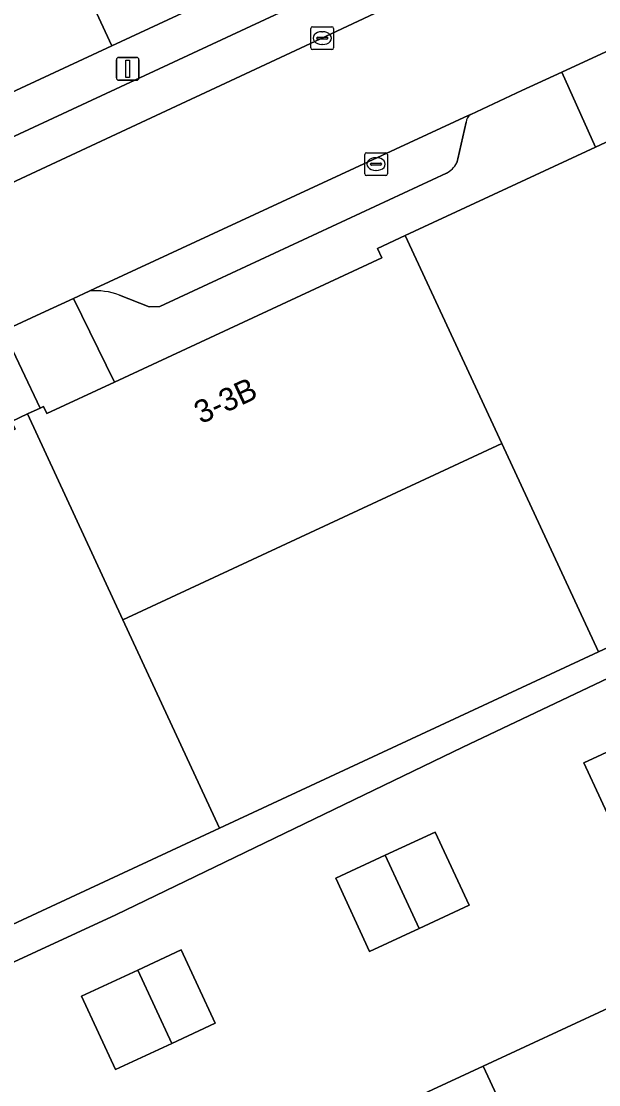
# Model space of a CAD drawing. Extents: x 160030 to 160839, y 385325 to 386450.
# Drawn here: x 160520.13 to 160545.46, y 386196.78 to 386243.42 of the extents above; entities that cross this region are included whole.
import ezdxf

# ---------------------------------------------------------------- set-up
doc = ezdxf.new("R2010")
doc.units = 0
for name, color, linetype in [('IMGEO_Erf', 7, 'Continuous'), ('IMGEO_Kolk', 7, 'Continuous'), ('IMGEO_Lichtmast', 7, 'Continuous'), ('IMGEO_Pand', 7, 'Continuous'), ('IMGEO_Pand_nummerreeks', 7, 'Continuous'), ('IMGEO_Parkeervlak_open', 7, 'Continuous'), ('IMGEO_Rijbaan_lokaal_open', 7, 'Continuous'), ('IMGEO_Voetpad_open', 7, 'Continuous')]:
    doc.layers.add(name, color=color, linetype=linetype)

msp = doc.modelspace()

# ---------------------------------------------------------------- linework, layer by layer
at = {"layer": 'IMGEO_Erf'}
msp.add_lwpolyline([(160534.97, 386195.076), (160540.396, 386197.596), (160545.874, 386200.139), (160551.279, 386202.65), (160556.677, 386205.156), (160562.185, 386207.714), (160567.616, 386210.237), (160573.023, 386212.748), (160574.096, 386213.246), (160578.63, 386215.352), (160573.168, 386227.117), (160569.736, 386225.578), (160571.251, 386222.3), (160569.06, 386221.288), (160566.882, 386220.281), (160565.344, 386223.609), (160556.286, 386219.548), (160539.508, 386211.579), (160524.281, 386204.228), (160501.845, 386193.863)], dxfattribs=at)
for points in [[(160544.809, 386210.896), (160546.984, 386211.901), (160549.178, 386212.915), (160550.664, 386209.699), (160548.476, 386208.688), (160546.295, 386207.68)], [(160537.59, 386203.632), (160535.412, 386202.626), (160533.926, 386205.842), (160536.097, 386206.845), (160538.295, 386207.861), (160539.781, 386204.645)], [(160525.242, 386201.803), (160527.152, 386202.686), (160528.638, 386199.47), (160526.736, 386198.591), (160524.265, 386197.449), (160522.779, 386200.665)]]:
    msp.add_lwpolyline(points, close=True, dxfattribs=at)
at = {"layer": 'IMGEO_Kolk'}
for p, q in [((160532.834, 386242.256), (160532.834, 386243.108)), ((160532.909, 386243.182), (160533.761, 386243.182)), ((160533.835, 386243.108), (160533.835, 386242.256)), ((160533.093, 386242.676), (160533.093, 386242.688)), ((160533.531, 386242.639), (160533.133, 386242.639)), ((160533.136, 386242.725), (160533.534, 386242.725)), ((160533.322, 386242.962), (160533.347, 386242.962)), ((160533.577, 386242.688), (160533.577, 386242.676)), ((160533.761, 386242.182), (160532.909, 386242.182)), ((160533.345, 386242.402), (160533.32, 386242.402)), ((160535.197, 386236.73), (160535.197, 386237.582)), ((160535.272, 386237.656), (160536.124, 386237.656)), ((160536.198, 386237.582), (160536.198, 386236.73)), ((160535.456, 386237.15), (160535.456, 386237.162)), ((160535.894, 386237.113), (160535.496, 386237.113)), ((160535.499, 386237.199), (160535.897, 386237.199)), ((160535.685, 386237.436), (160535.71, 386237.436)), ((160535.94, 386237.162), (160535.94, 386237.15)), ((160536.124, 386236.656), (160535.272, 386236.656)), ((160535.708, 386236.876), (160535.683, 386236.876))]:
    msp.add_line(p, q, dxfattribs=at)
for points in [[(160532.834, 386242.256), (160532.834, 386243.108)], [(160532.909, 386243.182), (160533.761, 386243.182)], [(160533.835, 386243.108), (160533.835, 386242.256)], [(160533.761, 386242.182), (160532.909, 386242.182)], [(160535.197, 386236.73), (160535.197, 386237.582)], [(160535.272, 386237.656), (160536.124, 386237.656)], [(160536.198, 386237.582), (160536.198, 386236.73)], [(160536.124, 386236.656), (160535.272, 386236.656)]]:
    msp.add_lwpolyline(points, dxfattribs=at)
for centre, radius, start, end in [((160532.911, 386243.106), 0.0765, 91.552, 178.448), ((160532.911, 386243.106), 0.0765, 91.552, 178.448), ((160533.759, 386243.106), 0.0765, 1.552, 88.448), ((160533.759, 386243.106), 0.0765, 1.552, 88.448), ((160533.133, 386242.685), 0.0403, 85.8775, 175.7526), ((160533.13, 386242.675), 0.0366, 178.938, 274.7102), ((160533.534, 386242.682), 0.043, 264.8664, 352.4533), ((160533.538, 386242.687), 0.0386, 1.7309, 96.639), ((160532.911, 386242.258), 0.0765, 181.552, 268.448), ((160532.911, 386242.258), 0.0765, 181.552, 268.448), ((160533.759, 386242.258), 0.0765, 271.552, 358.448), ((160533.759, 386242.258), 0.0765, 271.552, 358.448), ((160535.274, 386237.58), 0.0765, 91.552, 178.448), ((160535.274, 386237.58), 0.0765, 91.552, 178.448), ((160536.122, 386237.58), 0.0765, 1.552, 88.448), ((160536.122, 386237.58), 0.0765, 1.552, 88.448), ((160535.496, 386237.159), 0.0403, 85.8775, 175.7526), ((160535.493, 386237.149), 0.0366, 178.938, 274.7102), ((160535.897, 386237.156), 0.043, 264.8664, 352.4533), ((160535.901, 386237.161), 0.0386, 1.7309, 96.639), ((160535.274, 386236.732), 0.0765, 181.552, 268.448), ((160535.274, 386236.732), 0.0765, 181.552, 268.448), ((160536.122, 386236.732), 0.0765, 271.552, 358.448), ((160536.122, 386236.732), 0.0765, 271.552, 358.448)]:
    msp.add_arc(centre, radius, start, end, dxfattribs=at)
for centre, major_axis, ratio, start_param, end_param in [((160533.321, 386242.682), (-0.387, 0.002), 0.722429, 4.712389, 7.853982), ((160533.346, 386242.682), (-0.39, 0.002), 0.717154, 1.570796, 4.712389), ((160535.684, 386237.156), (-0.387, 0.002), 0.722429, 4.712389, 7.853982), ((160535.709, 386237.156), (-0.39, 0.002), 0.717154, 1.570796, 4.712389)]:
    msp.add_ellipse(centre, major_axis=major_axis, ratio=ratio, start_param=start_param, end_param=end_param, dxfattribs=at)
at = {"layer": 'IMGEO_Lichtmast'}
for p, q in [((160524.305, 386240.934), (160524.305, 386241.734)), ((160524.305, 386241.734), (160524.305, 386240.934)), ((160524.405, 386241.834), (160525.195, 386241.834)), ((160525.195, 386241.834), (160524.405, 386241.834)), ((160525.295, 386241.734), (160525.295, 386240.934)), ((160525.295, 386240.934), (160525.295, 386241.734)), ((160525.195, 386240.834), (160524.405, 386240.834)), ((160524.405, 386240.834), (160525.195, 386240.834))]:
    msp.add_line(p, q, dxfattribs=at)
msp.add_lwpolyline([(160524.725, 386241.709), (160524.875, 386241.709), (160524.875, 386240.959), (160524.725, 386240.959), (160524.725, 386241.709)], dxfattribs=at)
for centre, start, end in [((160524.405, 386241.734), 90, 180), ((160524.405, 386241.734), 90, 180), ((160525.195, 386241.734), 0, 90), ((160525.195, 386241.734), 360, 90), ((160524.405, 386240.934), 180, 270), ((160524.405, 386240.934), 180, 270), ((160525.195, 386240.934), 270, 0), ((160525.195, 386240.934), 270, 0)]:
    msp.add_arc(centre, 0.1, start, end, dxfattribs=at)
at = {"layer": 'IMGEO_Pand'}
for points in [[(160512.703, 386266.867), (160520.548, 386250), (160524.106, 386242.351), (160537.808, 386248.725), (160537.215, 386250), (160526.405, 386273.241)], [(160490.848, 386256.702), (160493.965, 386250), (160500, 386237.027), (160502.252, 386232.186), (160524.106, 386242.351), (160520.548, 386250), (160512.703, 386266.867), (160500, 386260.959)], [(160545.316, 386237.901), (160536.968, 386234.02), (160541.21, 386224.895), (160545.458, 386215.759), (160568.083, 386226.277), (160572.617, 386228.385), (160572.372, 386228.912), (160564.053, 386246.612), (160548.576, 386239.416)], [(160535.766, 386233.461), (160535.957, 386233.05), (160524.221, 386227.594), (160521.254, 386226.215), (160521.11, 386226.527), (160520.957, 386226.456), (160520.408, 386226.2), (160524.592, 386217.169), (160541.21, 386224.895), (160536.968, 386234.02)], [(160519.704, 386225.873), (160519.86, 386225.537), (160506.555, 386219.352), (160506.392, 386219.703), (160504.937, 386219.027), (160505.116, 386218.642), (160504.481, 386218.347), (160512.788, 386200.573), (160528.827, 386208.028), (160524.592, 386217.169), (160520.408, 386226.2)], [(160528.827, 386208.028), (160545.458, 386215.759), (160541.21, 386224.895), (160524.592, 386217.169)], [(160544.809, 386210.896), (160546.295, 386207.68), (160548.476, 386208.688), (160546.984, 386211.901)], [(160539.781, 386204.645), (160538.295, 386207.861), (160536.097, 386206.845), (160537.59, 386203.632)], [(160533.926, 386205.842), (160535.412, 386202.626), (160537.59, 386203.632), (160536.097, 386206.845)], [(160525.242, 386201.803), (160526.736, 386198.591), (160528.638, 386199.47), (160527.152, 386202.686)], [(160525.242, 386201.803), (160522.779, 386200.665), (160524.265, 386197.449), (160526.736, 386198.591)], [(160543.795, 386190.284), (160545.646, 386191.144), (160546.044, 386190.289), (160549.665, 386191.97), (160545.874, 386200.139), (160540.396, 386197.596)], [(160540.396, 386197.596), (160534.97, 386195.076), (160538.785, 386186.848), (160542.369, 386188.512), (160541.945, 386189.425), (160543.795, 386190.284)]]:
    msp.add_lwpolyline(points, close=True, dxfattribs=at)
at = {"layer": 'IMGEO_Parkeervlak_open'}
for points in [[(160538.63, 386247.173), (160534.629, 386245.287), (160507.355, 386232.577), (160500.359, 386229.468)], [(160533.261, 386242.646), (160541.307, 386246.437)], [(160498.444, 386226.443), (160500, 386227.145), (160533.261, 386242.646)], [(160539.847, 386239.339), (160539.743, 386239.291), (160523.389, 386231.715), (160523.115, 386231.588)], [(160539.243, 386237.206), (160539.284, 386237.388), (160539.643, 386238.994)], [(160524.448, 386231.412), (160525.743, 386230.899), (160526.217, 386230.912), (160538.781, 386236.761)]]:
    msp.add_lwpolyline(points, dxfattribs=at)
for centre, radius, start, end in [((160540.105, 386238.954), 0.464, 123.8009, 175.0071), ((160538.235, 386237.791), 1.166, 297.9544, 329.898), ((160523.398, 386228.592), 3.009, 69.5694, 95.3877)]:
    msp.add_arc(centre, radius, start, end, dxfattribs=at)
at = {"layer": 'IMGEO_Rijbaan_lokaal_open'}
for points in [[(160569.368, 386259.621), (160556.398, 386253.549), (160548.865, 386250), (160546.179, 386248.734), (160545.936, 386248.62), (160545.406, 386248.37), (160542.383, 386246.944), (160541.861, 386246.698), (160541.307, 386246.437), (160533.261, 386242.646), (160500, 386227.145), (160498.444, 386226.443), (160498.313, 386226.37), (160498.181, 386226.297), (160493.175, 386223.963), (160493.061, 386223.91), (160478.836, 386217.286), (160477.534, 386216.77)], [(160467.646, 386212.822), (160474.376, 386209.781), (160475.456, 386209.465), (160485.816, 386214.26), (160485.966, 386214.33), (160486.858, 386214.744), (160490.202, 386216.298), (160490.77, 386216.562), (160491.093, 386216.712), (160502.526, 386222.024), (160506.968, 386224.089), (160518.104, 386229.263), (160518.206, 386229.311), (160519.354, 386229.844), (160520.996, 386230.607), (160522.422, 386231.267), (160523.115, 386231.588), (160523.389, 386231.715), (160539.743, 386239.291), (160539.847, 386239.339), (160542.098, 386240.382), (160543.845, 386241.19), (160547.1, 386242.697)]]:
    msp.add_lwpolyline(points, dxfattribs=at)
at = {"layer": 'IMGEO_Voetpad_open'}
for points in [[(160541.307, 386246.437), (160541.861, 386246.698), (160542.383, 386246.944), (160540.963, 386250), (160540.89, 386250.157), (160540.553, 386250), (160537.808, 386248.725), (160524.106, 386242.351), (160502.252, 386232.186), (160500, 386231.138), (160496.438, 386229.481), (160498.444, 386226.443)], [(160500.359, 386229.468), (160507.355, 386232.577), (160534.629, 386245.287)], [(160523.115, 386231.588), (160522.422, 386231.267), (160524.221, 386227.594), (160535.957, 386233.05), (160535.766, 386233.461), (160536.968, 386234.02), (160545.316, 386237.901), (160543.845, 386241.19)], [(160543.845, 386241.19), (160542.098, 386240.382), (160539.847, 386239.339)], [(160539.643, 386238.994), (160539.284, 386237.388), (160539.243, 386237.206)], [(160538.781, 386236.761), (160526.217, 386230.912), (160525.743, 386230.899), (160524.448, 386231.412)], [(160501.845, 386193.863), (160524.281, 386204.228), (160539.508, 386211.579), (160556.286, 386219.548), (160565.344, 386223.609), (160567.529, 386224.589), (160569.736, 386225.578), (160573.168, 386227.117), (160579.44, 386230.033), (160579.065, 386231.8), (160578.242, 386231.641), (160572.372, 386228.912), (160572.617, 386228.385), (160568.083, 386226.277), (160545.458, 386215.759), (160528.827, 386208.028), (160512.788, 386200.573), (160500, 386194.628)], [(160519.86, 386225.537), (160519.704, 386225.873), (160520.408, 386226.2), (160520.957, 386226.456), (160519.354, 386229.844), (160518.206, 386229.311)]]:
    msp.add_lwpolyline(points, dxfattribs=at)
for points in [[(160547.1, 386242.697), (160543.845, 386241.19), (160545.316, 386237.901), (160548.576, 386239.416)], [(160522.422, 386231.267), (160520.996, 386230.607), (160519.354, 386229.844), (160520.957, 386226.456), (160521.11, 386226.527), (160521.254, 386226.215), (160524.221, 386227.594)]]:
    msp.add_lwpolyline(points, close=True, dxfattribs=at)
for centre, radius, start, end in [((160540.105, 386238.954), 0.464, 123.8009, 175.0071), ((160538.235, 386237.791), 1.166, 297.9544, 329.898), ((160523.398, 386228.592), 3.009, 69.5694, 95.3877)]:
    msp.add_arc(centre, radius, start, end, dxfattribs=at)

# ---------------------------------------------------------------- texts
at = {"layer": 'IMGEO_Pand_nummerreeks'}
msp.add_text('3-3B', height=1, rotation=24.9324, dxfattribs=at).set_placement((160528.016, 386225.741))

doc.saveas('drawing.dxf')
